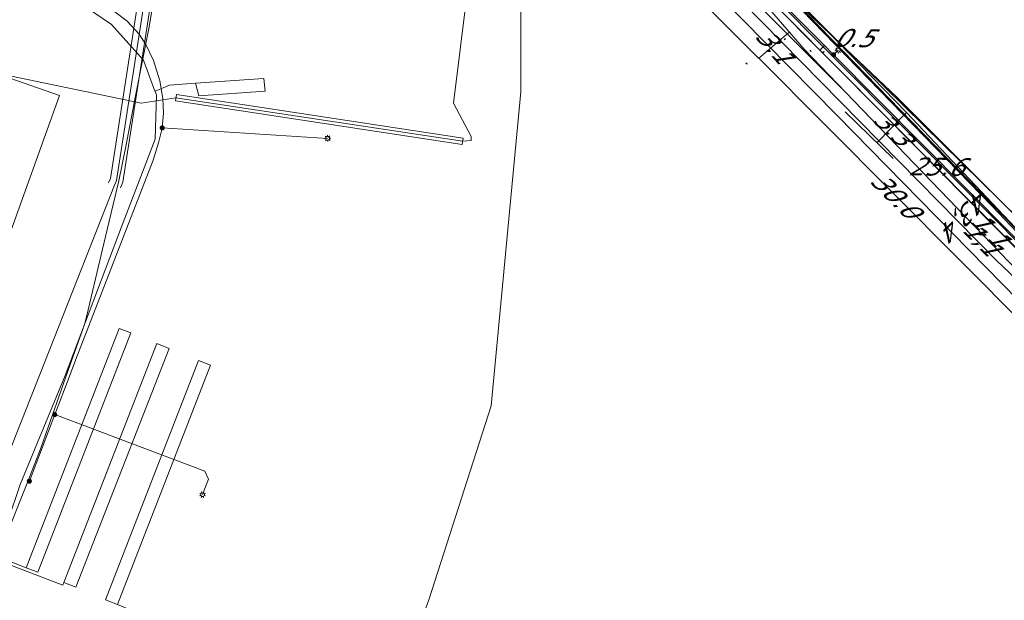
# Model space of a CAD drawing. Header units: metres. Extents: x 124576 to 133557, y 395865 to 402386.
# Tile 286 of 447: x 128449 to 128526, y 402108 to 402153. Entities that reach past the tile are written whole.
import ezdxf
from ezdxf.enums import TextEntityAlignment as Align

# ---------------------------------------------------------------- set-up
doc = ezdxf.new("R2010")
doc.units = ezdxf.units.M
doc.header["$MEASUREMENT"] = 0
for name, color, linetype, lineweight, true_color in [('LG_Datatransport_Blauw_Glas_Zuid', 3, 'Continuous', 13, 0x00ff00), ('LG_Datatransport_Eurofiber_Nederland_BV', 3, 'Continuous', 13, 0x00ff00), ('LG_Datatransport_Gebroeders_Van_der_Donk_BV_(FTTX)', 3, 'Continuous', 13, 0x00ff00), ('LG_Datatransport_KPN_BV', 3, 'Continuous', 13, 0x00ff00), ('LG_Datatransport_Tele2_Nederland_BV', 3, 'Continuous', 13, 0x00ff00), ('LG_Datatransport_Ziggo_BV', 3, 'Continuous', 13, 0x00ff00), ('LG_Laag_Spanning_Enexis_Netbeheer_BV', 7, 'Continuous', 13, 0x960000), ('LG_Laag_Spanning_Gemeente_Tilburg_Ruimtelijke_Uitvoering', 7, 'Continuous', 13, 0x960000), ('LG_Midden_Spanning_Enexis_Netbeheer_BV', 7, 'Continuous', 13, 0xd20000), ('LG_Riool_Onder_Druk_New_Water_Business_Tilburg_BV', 5, 'Continuous', 13, 0x0000ff), ('MV_Datatransport_lijn', 3, 'Continuous', 0, 0x00ff00)]:
    doc.layers.add(name, color=color, linetype=linetype, lineweight=lineweight, true_color=true_color)
for name, color, linetype, lineweight in [('LG_Laag_Spanning_P_Enexis_Netbeheer_BV', 7, 'Continuous', 0), ('LG_n00003_Spitters_Electrotechniek_BV', 7, 'Continuous', 13), ('MV_Datatransport', 7, 'Continuous', 0), ('MV_Laag_Spanning', 7, 'Continuous', 0), ('MV_Laag_Spanning_pijl', 7, 'Continuous', 0), ('MV_Midden_Spanning', 7, 'Continuous', 0), ('MV_Midden_Spanning_pijl', 7, 'Continuous', 0)]:
    doc.layers.add(name, color=color, linetype=linetype, lineweight=lineweight)
doc.styles.add('Klic_Annotatie', font='verdanai.ttf', dxfattribs={"oblique": 20, "height": 1.4})

# ---------------------------------------------------------------- blocks, each defined once
blk = doc.blocks.new('Mof')
at = {"layer": 'LG_Laag_Spanning_P_Enexis_Netbeheer_BV'}
h = blk.add_hatch(color=256, dxfattribs=at)
edge = h.paths.add_edge_path()
edge.add_arc((0, 0), 2, 0, 360)
blk = doc.blocks.new('Streetlight')
at = {"layer": 'LG_Laag_Spanning_P_Enexis_Netbeheer_BV'}
for p, q in [((-1.77, 1.77), (-1.06, 1.06)), ((0, 2.5), (0, 1.5)), ((1.77, 1.77), (1.06, 1.06)), ((-1.06, -1.06), (-1.77, -1.77)), ((0, -1.5), (0, -2.5)), ((1.06, -1.06), (1.77, -1.77))]:
    blk.add_line(p, q, dxfattribs=at)
at = {"layer": 'LG_Laag_Spanning_P_Enexis_Netbeheer_BV', "flags": 128}
for points in [[(-2.5, 0), (-1.5, 0)], [(1.5, 0), (2.5, 0)]]:
    blk.add_lwpolyline(points, dxfattribs=at)
at = {"layer": 'LG_Laag_Spanning_P_Enexis_Netbeheer_BV'}
blk.add_circle((0, 0), 1.5, dxfattribs=at)
blk = doc.blocks.new('m_pijl')
at = {"layer": 'MV_Laag_Spanning_pijl'}
blk.add_hatch(color=7, dxfattribs=at).paths.add_polyline_path([(-1, -0.33), (-1, 0), (-1, 0.33), (0, 0)])
at = {"layer": 'MV_Laag_Spanning_pijl', "flags": 128}
blk.add_lwpolyline([(-1, 0), (-1, 0.33), (0, 0), (-1, -0.33), (-1, 0)], close=True, dxfattribs=at)
blk = doc.blocks.new('m_pijl_1')
at = {"layer": 'MV_Midden_Spanning_pijl'}
blk.add_hatch(color=7, dxfattribs=at).paths.add_polyline_path([(-1, -0.33), (-1, 0), (-1, 0.33), (0, 0)])
at = {"layer": 'MV_Midden_Spanning_pijl', "flags": 128}
blk.add_lwpolyline([(-1, 0), (-1, 0.33), (0, 0), (-1, -0.33), (-1, 0)], close=True, dxfattribs=at)

msp = doc.modelspace()

# ---------------------------------------------------------------- linework, layer by layer
at = {"layer": 'LG_Datatransport_Blauw_Glas_Zuid', "flags": 128}
msp.add_lwpolyline([(128556.5, 402106.3), (128552.3, 402110.7), (128548.6, 402114.8), (128536.9, 402127.4), (128533.9, 402130.7), (128531, 402134), (128529, 402136.1), (128517.7, 402147.4), (128511.7, 402153.1), (128505.7, 402158.8), (128496.6, 402168.3), (128488, 402177.5), (128486.3, 402180.6), (128483.8, 402188.1), (128482.8, 402188.1), (128475.4, 402188.2), (128468.7, 402188.3), (128467.3, 402184.7), (128453.7, 402184.4), (128440.1, 402184), (128415, 402184.4), (128390, 402184.8)], dxfattribs=at)
at = {"layer": 'LG_Datatransport_Eurofiber_Nederland_BV', "flags": 128}
for points in [[(128432.3, 402185.3), (128432.9, 402185.28), (128433.86, 402184.62), (128436.2, 402184.5), (128440.16, 402184.41), (128468.19, 402185.14), (128471.52, 402190.82), (128485.19, 402194.36), (128485.15, 402185.59), (128486.31, 402180.62), (128487.96, 402177.47), (128492.54, 402172.63), (128496.31, 402168.65), (128501.82, 402162.89), (128528.71, 402136.43), (128597.85, 402062), (128619.54, 402038.41), (128633.67, 402023.52), (128653.28, 402002.81), (128662.17, 401993.69), (128667.25, 401989.52), (128669.07, 401988.11), (128684.3, 401978.98), (128713.69, 401962.11)], [(128432.301, 402185.3), (128432.905, 402185.284), (128433.858, 402184.616), (128436.2, 402184.5), (128440.164, 402184.409), (128468.193, 402185.141), (128471.517, 402190.823), (128485.187, 402194.358), (128485.148, 402185.59), (128486.306, 402180.619), (128487.958, 402177.466), (128492.542, 402172.63), (128496.314, 402168.65), (128501.817, 402162.887), (128528.706, 402136.426), (128597.847, 402061.998), (128619.54, 402038.41), (128633.67, 402023.524), (128653.284, 402002.814), (128662.165, 401993.694), (128667.249, 401989.52), (128669.074, 401988.114), (128684.302, 401978.981), (128713.689, 401962.111)]]:
    msp.add_lwpolyline(points, dxfattribs=at)
at = {"layer": 'LG_Datatransport_Gebroeders_Van_der_Donk_BV_(FTTX)', "flags": 128}
for points in [[(128399.337, 402155.708), (128447.387, 402149.329), (128458.76, 402146.966), (128461.476, 402147.391), (128483.824, 402143.995), (128484.48, 402144.065), (128484.481, 402144.374), (128483.105, 402146.955), (128484.781, 402160.363), (128486.024, 402167.491), (128487.509, 402169.621), (128490.394, 402172.54), (128491.397, 402172.03), (128539.627, 402123.53), (128603.564, 402054.74), (128635.722, 402020.021), (128655.99, 401998.242), (128662.323, 401992.553), (128666.764, 401989.462), (128672.874, 401985.21), (128766.677, 401931.695)], [(128483.862, 402144.242), (128461.514, 402147.638), (128461.438, 402147.144), (128483.787, 402143.748), (128483.862, 402144.242)]]:
    msp.add_lwpolyline(points, dxfattribs=at)
at = {"layer": 'LG_Datatransport_KPN_BV', "flags": 128}
for points in [[(128466.04, 402210.161), (128464.822, 402192.598), (128464.221, 402184.637), (128464.097, 402182.99), (128463.967, 402181.262), (128462.975, 402174.259), (128462.033, 402168.535), (128460.541, 402159.919), (128459.381, 402152.923), (128458.324, 402147.544), (128457.577, 402143.582), (128457.025, 402140.914), (128455.993, 402136.573), (128454.642, 402130.853), (128454.384, 402129.792), (128453.036, 402126.072), (128450.958, 402120.133), (128449.92, 402117.459), (128447.928, 402112.454), (128445.435, 402106.503)], [(128444.224, 402183.603), (128444.224, 402183.596), (128442.403, 402151.036), (128452.392, 402147.563), (128448.158, 402135.756), (128443.495, 402122.725), (128435.59, 402102.849), (128434.4, 402100.963), (128432.713, 402099.607), (128430.2, 402098.681), (128426.925, 402098.483), (128413.742, 402062.111), (128413.303, 402061.087), (128425.335, 402056.147), (128425.386, 402056.126), (128422.882, 402049.256), (128422.882, 402049.254), (128422.881, 402049.254), (128420.212, 402041.928), (128418.492, 402037.397), (128424.147, 402035.347), (128417.858, 402016.71), (128417.858, 402016.709)], [(128489.091, 402174.212), (128488.165, 402167.115), (128488.37, 402160.918), (128488.369, 402159.499), (128488.366, 402147.839), (128486.038, 402123.373), (128481.178, 402108.229), (128480.314, 402105.815)], [(128489.091, 402174.212), (128495.224, 402169.652), (128496.298, 402168.633), (128525.074, 402138.966), (128556.744, 402105.636), (128559.433, 402102.806), (128593.52, 402066.068), (128627.777, 402029.33), (128630.838, 402026.047), (128647.454, 402008.225), (128647.67, 402008.04), (128653.992, 402002.607), (128654.493, 402002.004), (128657.757, 401998.341), (128661.231, 401994.877), (128664.951, 401991.585), (128668.862, 401988.521), (128675.238, 401984.566), (128691.173, 401975.43), (128694.293, 401973.52), (128715.295, 401961.569)], [(128499.996, 402164.936), (128526.917, 402137.188), (128556.744, 402105.636), (128558.632, 402103.601), (128591.7, 402067.917), (128630.838, 402026.047), (128647.67, 402008.04), (128648.312, 402007.353), (128653.702, 402002.842), (128654.493, 402002.004), (128656.382, 402000.005), (128661.231, 401994.877), (128662.015, 401994.048), (128666.084, 401989.46)]]:
    msp.add_lwpolyline(points, dxfattribs=at)
at = {"layer": 'LG_Datatransport_Tele2_Nederland_BV', "flags": 128}
msp.add_lwpolyline([(128560.7, 402101.9), (128552.3, 402110.7), (128544.9, 402118.8), (128536.9, 402127.4), (128531, 402134), (128526.9, 402138.2), (128517.7, 402147.4), (128505.7, 402158.8), (128497.9, 402167), (128495.4, 402169.7), (128488, 402177.5), (128486.3, 402180.6), (128484.6, 402185.7), (128483.8, 402188.1), (128482.8, 402188.1), (128475.4, 402188.2), (128470.5, 402188.3), (128469.7, 402191), (128469.2, 402194.1), (128468, 402194.4)], dxfattribs=at)
at = {"layer": 'LG_Datatransport_Ziggo_BV', "flags": 128}
for points in [[(128455.565, 402259.275), (128471.677, 402185.478), (128476.427, 402186.088), (128484.274, 402187.245), (128485.244, 402185.413), (128486.6, 402182.574), (128489.458, 402176.224), (128491.84, 402173.62), (128518.426, 402146.244), (128590.303, 402070.175), (128654.699, 402000.481), (128599.863, 401941.045), (128598.303, 401939.972), (128594.351, 401941.948), (128573.508, 401917.389)], [(128595.984, 401941.132), (128598.303, 401939.972), (128599.863, 401941.045), (128654.699, 402000.481), (128590.303, 402070.175), (128518.426, 402146.244), (128491.84, 402173.62)], [(128595.984, 401941.132), (128598.303, 401939.972), (128599.863, 401941.045), (128654.699, 402000.481), (128590.303, 402070.175), (128518.426, 402146.244), (128491.84, 402173.62)]]:
    msp.add_lwpolyline(points, dxfattribs=at)
at = {"layer": 'LG_Laag_Spanning_Enexis_Netbeheer_BV'}
for p, q in [((128512.741, 402150.744), (128513.094, 402151.098)), ((128460.408, 402145.037), (128473.297, 402144.218))]:
    msp.add_line(p, q, dxfattribs=at)
at = {"layer": 'LG_Laag_Spanning_Enexis_Netbeheer_BV', "flags": 128}
for points in [[(128494.379, 402169.344), (128495.747, 402167.928), (128495.904, 402167.767), (128501.274, 402162.295), (128512.036, 402151.455), (128512.741, 402150.744), (128526.538, 402136.825), (128530.758, 402132.534), (128533.531, 402129.677), (128544.096, 402118.732), (128548.246, 402114.381), (128550.968, 402111.468), (128565.096, 402096.229), (128581.802, 402078.208), (128582.294, 402077.678), (128615.98, 402041.372), (128616.342, 402040.982), (128633.739, 402022.232), (128637.876, 402017.773)], [(128494.379, 402169.344), (128495.747, 402167.928), (128495.904, 402167.767), (128501.274, 402162.295), (128512.036, 402151.455), (128512.741, 402150.744), (128526.538, 402136.825), (128530.758, 402132.534), (128533.531, 402129.677), (128544.096, 402118.732), (128548.246, 402114.381), (128550.968, 402111.468), (128565.096, 402096.229), (128581.802, 402078.208), (128582.294, 402077.678), (128615.98, 402041.372), (128616.342, 402040.982), (128633.739, 402022.232), (128637.876, 402017.773)], [(128454.549, 402155.047), (128454.838, 402154.95), (128455.495, 402154.732), (128455.581, 402154.702), (128456.188, 402154.43), (128456.714, 402154.084), (128457.663, 402153.349), (128458.605, 402152.338), (128459.135, 402151.541), (128459.732, 402150.29), (128460.231, 402148.693), (128460.463, 402147.325), (128460.501, 402146.183), (128460.408, 402145.037), (128460.356, 402144.803), (128460.123, 402143.863), (128459.702, 402142.53), (128453.649, 402126.915), (128453.146, 402125.608), (128452.028, 402122.68), (128450.049, 402117.498)], [(128454.549, 402155.047), (128454.838, 402154.95), (128455.495, 402154.732), (128455.581, 402154.702), (128456.188, 402154.43), (128456.714, 402154.084), (128457.663, 402153.349), (128458.605, 402152.338), (128459.135, 402151.541), (128459.732, 402150.29), (128460.231, 402148.693), (128460.463, 402147.325), (128460.501, 402146.183), (128460.408, 402145.037), (128460.356, 402144.803), (128460.123, 402143.863), (128459.702, 402142.53), (128453.649, 402126.915), (128453.146, 402125.608), (128452.028, 402122.68), (128450.049, 402117.498)], [(128452.028, 402122.68), (128463.722, 402118.285), (128464.012, 402117.642), (128463.555, 402116.446)]]:
    msp.add_lwpolyline(points, dxfattribs=at)
at = {"layer": 'LG_Laag_Spanning_Gemeente_Tilburg_Ruimtelijke_Uitvoering'}
msp.add_line((128459.849, 402147.901), (128460.984, 402148.359), dxfattribs=at)
at = {"layer": 'LG_Laag_Spanning_Gemeente_Tilburg_Ruimtelijke_Uitvoering', "flags": 128}
for points in [[(128453.923, 402154.818), (128456.458, 402153.099), (128458.944, 402150.329), (128459.734, 402148.198), (128459.965, 402147.604), (128459.844, 402144.152), (128457.236, 402137.313), (128452.845, 402125.726), (128449.341, 402117.224), (128447.374, 402111.524), (128445.271, 402106.387), (128443.461, 402101.703), (128442.119, 402098.624), (128441.025, 402096.531), (128439.602, 402094.766), (128435.008, 402091.95), (128431.235, 402090.773), (128429.352, 402090.782), (128424.799, 402091.804), (128416.982, 402094.683), (128401.482, 402099.88), (128393.377, 402102.654), (128393.141, 402101.951)], [(128460.984, 402148.359), (128463, 402148.511), (128463.257, 402147.533), (128468.436, 402147.897), (128468.318, 402148.891), (128463, 402148.511)], [(128448.296, 402111.327), (128449.808, 402110.742), (128457.054, 402129.407), (128457.95, 402129.06), (128450.703, 402110.394), (128449.808, 402110.742)], [(128448.201, 402111.096), (128452.662, 402109.383), (128452.747, 402109.6), (128453.68, 402109.239), (128460.938, 402127.842), (128459.974, 402128.214), (128452.747, 402109.6)], [(128458.605, 402107.168), (128456.919, 402107.883), (128464.159, 402126.528), (128463.226, 402126.89), (128455.987, 402108.245), (128456.919, 402107.883)]]:
    msp.add_lwpolyline(points, dxfattribs=at)
at = {"layer": 'LG_Midden_Spanning_Enexis_Netbeheer_BV'}
msp.add_line((128529.746, 402131.104), (128513.681, 402147.825), dxfattribs=at)
at = {"layer": 'LG_Midden_Spanning_Enexis_Netbeheer_BV', "flags": 128}
for points in [[(128529.746, 402131.104), (128513.681, 402147.825), (128510.457, 402151.181), (128505.229, 402157.232), (128500, 402163.282), (128498.673, 402164.816), (128495.38, 402168.623), (128494.738, 402169.345), (128488.746, 402175.344), (128487.552, 402176.894), (128486.308, 402182.052), (128485.884, 402183.806), (128485.623, 402184.889), (128485.545, 402185.212), (128478.835, 402213.684), (128474.638, 402232.524), (128473.334, 402238.38), (128470.712, 402250.148), (128465.854, 402273.542), (128466.385, 402276.742), (128465.431, 402280.48), (128465.429, 402280.487)], [(128458.838, 402244.675), (128469.967, 402191.877), (128470.889, 402190.2), (128473.642, 402187.515), (128473.761, 402187.399), (128473.767, 402187.393), (128473.856, 402187.307), (128475.085, 402186.13), (128483.481, 402178.196), (128484.905, 402176.792), (128486.175, 402175.484), (128486.188, 402175.471), (128487.105, 402174.526), (128488.024, 402173.58), (128489.425, 402172.153), (128497.562, 402163.953), (128498.973, 402162.536), (128513.681, 402147.825), (128529.746, 402131.104)], [(128458.838, 402244.675), (128469.967, 402191.877), (128470.889, 402190.2), (128473.642, 402187.515), (128473.761, 402187.399), (128473.767, 402187.393), (128473.856, 402187.307), (128475.085, 402186.13), (128483.481, 402178.196), (128484.905, 402176.792), (128486.175, 402175.484), (128486.188, 402175.471), (128487.105, 402174.526), (128488.024, 402173.58), (128489.425, 402172.153), (128497.562, 402163.953), (128498.973, 402162.536), (128513.681, 402147.825), (128529.746, 402131.104)], [(128529.746, 402131.104), (128513.681, 402147.825), (128498.973, 402162.536), (128497.562, 402163.953), (128489.425, 402172.153), (128488.024, 402173.58), (128487.105, 402174.526), (128486.188, 402175.471), (128486.175, 402175.484), (128484.905, 402176.792), (128483.481, 402178.196), (128475.085, 402186.13), (128473.856, 402187.307), (128473.767, 402187.393), (128473.761, 402187.399), (128473.642, 402187.515), (128470.889, 402190.2), (128469.967, 402191.877), (128458.838, 402244.675)], [(128529.746, 402131.104), (128513.681, 402147.825), (128498.973, 402162.536), (128497.562, 402163.953), (128489.425, 402172.153), (128488.024, 402173.58), (128487.105, 402174.526), (128486.188, 402175.471), (128486.175, 402175.484), (128484.905, 402176.792), (128483.481, 402178.196), (128475.085, 402186.13), (128473.856, 402187.307), (128473.767, 402187.393), (128473.761, 402187.399), (128473.642, 402187.515), (128470.889, 402190.2), (128469.967, 402191.877), (128458.838, 402244.675)], [(128540.939, 402119.403), (128540.9, 402119.444), (128534.184, 402126.479), (128532.395, 402128.345), (128531.248, 402129.541), (128529.746, 402131.104), (128513.681, 402147.825), (128498.973, 402162.536), (128497.562, 402163.953), (128489.425, 402172.153), (128488.024, 402173.58), (128487.105, 402174.526), (128486.188, 402175.471), (128486.175, 402175.484), (128484.905, 402176.792), (128483.481, 402178.196), (128475.085, 402186.13), (128473.856, 402187.307), (128473.767, 402187.393), (128473.761, 402187.399), (128473.642, 402187.515), (128470.889, 402190.2), (128469.967, 402191.877), (128458.838, 402244.675)], [(128540.939, 402119.403), (128540.9, 402119.444), (128534.184, 402126.479), (128532.395, 402128.345), (128531.248, 402129.541), (128529.746, 402131.104), (128513.681, 402147.825), (128498.973, 402162.536), (128497.562, 402163.953), (128489.425, 402172.153), (128488.024, 402173.58), (128487.105, 402174.526), (128486.188, 402175.471), (128486.175, 402175.484), (128484.905, 402176.792), (128483.481, 402178.196), (128475.085, 402186.13), (128473.856, 402187.307), (128473.767, 402187.393), (128473.761, 402187.399), (128473.642, 402187.515), (128470.889, 402190.2), (128469.967, 402191.877), (128458.838, 402244.675)], [(128458.838, 402244.675), (128469.967, 402191.877), (128470.889, 402190.2), (128473.642, 402187.515), (128473.761, 402187.399), (128473.767, 402187.393), (128473.856, 402187.307), (128475.085, 402186.13), (128483.481, 402178.196), (128484.905, 402176.792), (128486.175, 402175.484), (128486.188, 402175.471), (128487.105, 402174.526), (128488.024, 402173.58), (128489.425, 402172.153), (128497.562, 402163.953), (128498.973, 402162.536), (128513.681, 402147.825), (128529.746, 402131.104)], [(128458.838, 402244.675), (128469.967, 402191.877), (128470.889, 402190.2), (128473.642, 402187.515), (128473.761, 402187.399), (128473.767, 402187.393), (128473.856, 402187.307), (128475.085, 402186.13), (128483.481, 402178.196), (128484.905, 402176.792), (128486.175, 402175.484), (128486.188, 402175.471), (128487.105, 402174.526), (128488.024, 402173.58), (128489.425, 402172.153), (128497.562, 402163.953), (128498.973, 402162.536), (128513.681, 402147.825), (128529.746, 402131.104)], [(128529.746, 402131.104), (128513.681, 402147.825), (128498.973, 402162.536), (128497.562, 402163.953), (128489.425, 402172.153), (128488.024, 402173.58), (128487.105, 402174.526), (128486.188, 402175.471), (128486.175, 402175.484), (128484.905, 402176.792), (128483.481, 402178.196), (128475.085, 402186.13), (128473.856, 402187.307), (128473.767, 402187.393), (128473.761, 402187.399), (128473.642, 402187.515), (128470.889, 402190.2), (128469.967, 402191.877), (128458.838, 402244.675)], [(128529.746, 402131.104), (128513.681, 402147.825), (128510.457, 402151.181), (128505.229, 402157.232), (128500, 402163.282), (128498.673, 402164.816), (128495.38, 402168.623), (128494.738, 402169.345), (128488.746, 402175.344), (128487.552, 402176.894), (128486.308, 402182.052), (128485.884, 402183.806), (128485.623, 402184.889), (128485.545, 402185.212), (128484.27, 402186.081), (128474.365, 402184.925), (128471.021, 402184.535), (128468.349, 402186.462), (128462.929, 402210.524), (128462.472, 402212.551)], [(128529.746, 402131.104), (128513.681, 402147.825), (128510.457, 402151.181), (128505.229, 402157.232), (128500, 402163.282), (128498.673, 402164.816), (128495.38, 402168.623), (128494.738, 402169.345), (128488.746, 402175.344), (128487.552, 402176.894), (128486.308, 402182.052), (128485.884, 402183.806), (128485.623, 402184.889), (128485.545, 402185.212), (128484.27, 402186.081), (128474.365, 402184.925), (128471.021, 402184.535), (128468.349, 402186.462), (128462.929, 402210.524)], [(128529.746, 402131.104), (128513.681, 402147.825), (128510.457, 402151.181), (128505.229, 402157.232), (128500, 402163.282), (128498.673, 402164.816), (128495.38, 402168.623), (128494.738, 402169.345), (128488.746, 402175.344), (128487.552, 402176.894), (128486.308, 402182.052), (128485.884, 402183.806), (128485.623, 402184.889), (128485.545, 402185.212), (128484.27, 402186.081), (128474.365, 402184.925), (128471.021, 402184.535), (128468.349, 402186.462), (128462.929, 402210.524)], [(128558.748, 402100.511), (128540.939, 402119.403), (128540.9, 402119.444), (128534.184, 402126.479), (128532.395, 402128.345), (128531.248, 402129.541), (128529.746, 402131.104), (128513.681, 402147.825), (128510.457, 402151.181), (128505.229, 402157.232), (128500, 402163.282), (128498.673, 402164.816), (128495.38, 402168.623), (128494.738, 402169.345), (128488.746, 402175.344), (128487.552, 402176.894), (128486.308, 402182.052), (128485.884, 402183.806), (128485.623, 402184.889)], [(128513.681, 402147.825), (128510.457, 402151.181), (128505.229, 402157.232), (128500, 402163.282), (128498.673, 402164.816), (128495.38, 402168.623), (128494.738, 402169.345), (128488.746, 402175.344), (128487.552, 402176.894)], [(128558.748, 402100.511), (128540.939, 402119.403), (128540.9, 402119.444), (128534.184, 402126.479), (128532.395, 402128.345), (128526.918, 402133.292), (128525.475, 402134.675), (128488.852, 402171.935), (128488.406, 402172.451), (128488.114, 402173.056), (128487.333, 402176.13)], [(128558.748, 402100.511), (128540.939, 402119.403), (128540.9, 402119.444), (128534.184, 402126.479), (128532.395, 402128.345), (128526.918, 402133.292), (128525.475, 402134.675), (128488.852, 402171.935), (128488.406, 402172.451), (128488.114, 402173.056), (128487.333, 402176.13)], [(128558.748, 402100.511), (128540.939, 402119.403), (128540.9, 402119.444), (128534.184, 402126.479), (128532.395, 402128.345), (128526.918, 402133.292), (128525.475, 402134.675), (128488.852, 402171.935), (128488.406, 402172.451), (128488.114, 402173.056), (128487.333, 402176.13)], [(128532.395, 402128.345), (128526.918, 402133.292), (128525.475, 402134.675), (128488.852, 402171.935), (128488.406, 402172.451), (128488.114, 402173.056), (128487.333, 402176.13)], [(128486.188, 402175.471), (128487.105, 402174.526), (128488.024, 402173.58), (128489.425, 402172.153), (128497.562, 402163.953), (128498.973, 402162.536), (128513.681, 402147.825)]]:
    msp.add_lwpolyline(points, dxfattribs=at)
at = {"layer": 'LG_n00003_Spitters_Electrotechniek_BV'}
for p, q in [((128456.363, 402141.085), (128461.096, 402171.527)), ((128461.59, 402171.45), (128456.848, 402140.948)), ((128457.332, 402140.81), (128462.084, 402171.373)), ((128456.688, 402140.569), (128448.342, 402119.414)), ((128456.227, 402140.763), (128456.363, 402141.085)), ((128456.848, 402140.948), (128456.688, 402140.569)), ((128457.149, 402140.375), (128457.332, 402140.81))]:
    msp.add_line(p, q, dxfattribs=at)
at = {"layer": 'LG_Riool_Onder_Druk_New_Water_Business_Tilburg_BV', "flags": 128}
msp.add_lwpolyline([(128493.389, 402165.379), (128496.398, 402162.886), (128513.027, 402146.006), (128542.584, 402115.817), (128607.543, 402045.906), (128624.093, 402027.958), (128633.486, 402017.901), (128653.212, 401995.791), (128655.019, 401992.979), (128656.44, 401991.286), (128657.644, 401989.778)], dxfattribs=at)
at = {"layer": 'MV_Datatransport_lijn'}
for p, q in [((128513.647, 402146.288), (128517.391, 402142.648)), ((128516.126, 402143.878), (128518.426, 402146.244))]:
    msp.add_line(p, q, dxfattribs=at)
at = {"layer": 'MV_Laag_Spanning_pijl'}
msp.add_line((128511.681, 402151.103), (128512.036, 402151.455), dxfattribs=at)
at = {"layer": 'MV_Laag_Spanning_pijl', "flags": 128}
for points in [[(128493.789, 402169.132), (128516.773, 402145.973), (128537.959, 402124.513), (128552.757, 402108.821), (128567.031, 402093.395), (128577.976, 402081.599), (128585.039, 402073.986), (128595.961, 402062.214), (128601.084, 402056.692), (128609.275, 402047.864), (128625.635, 402030.23), (128635.087, 402020.044), (128637.509, 402017.432)], [(128493.789, 402169.132), (128497.446, 402165.442), (128511.681, 402151.103)], [(128511.681, 402151.103), (128517.526, 402145.214), (128529.703, 402132.922)]]:
    msp.add_lwpolyline(points, dxfattribs=at)
at = {"layer": 'MV_Midden_Spanning_pijl'}
for p, q in [((128489.758, 402167.683), (128506.901, 402150.461)), ((128506.9, 402150.46), (128509.246, 402152.487)), ((128506.914, 402150.472), (128528.067, 402129.199))]:
    msp.add_line(p, q, dxfattribs=at)

# ---------------------------------------------------------------- block references
at = {"layer": 'LG_Laag_Spanning_P_Enexis_Netbeheer_BV'}
for name, p, xscale, yscale, zscale, rotation in [('Streetlight', (128513.094, 402151.098), 0.1, 0.1, 0.1, 315), ('Streetlight', (128473.297, 402144.218), 0.09999999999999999, 0.09999999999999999, 0.09999999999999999, 4.000000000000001), ('Mof', (128450.049, 402117.498), 0.1, 0.1, 0.1, 359), ('Streetlight', (128463.555, 402116.446), 0.1, 0.1, 0.1, 111)]:
    msp.add_blockref(name, p, dxfattribs=dict(at, xscale=xscale, yscale=yscale, zscale=zscale, rotation=rotation))
at = {"layer": 'LG_Laag_Spanning_P_Enexis_Netbeheer_BV', "xscale": 0.1, "yscale": 0.1, "zscale": 0.1}
for p in [(128512.741, 402150.744), (128460.408, 402145.037), (128452.028, 402122.68)]:
    msp.add_blockref('Mof', p, dxfattribs=at)
at = {"layer": 'MV_Laag_Spanning_pijl', "xscale": 0.1, "yscale": 0.1, "zscale": 0.1}
for p, rotation in [((128511, 402151), 315), ((128512, 402151), 43.99999999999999)]:
    msp.add_blockref('m_pijl', p, dxfattribs=dict(at, rotation=rotation))
at = {"layer": 'MV_Midden_Spanning_pijl', "xscale": 0.1, "yscale": 0.1, "zscale": 0.1}
for p, rotation in [((128509, 402152), 39.99999999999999), ((128506, 402150), 315)]:
    msp.add_blockref('m_pijl_1', p, dxfattribs=dict(at, rotation=rotation))

# ---------------------------------------------------------------- texts
at = {"layer": 'MV_Datatransport', "style": 'Klic_Annotatie', "oblique": 20}
for s, rotation, p in [('3.3', 316, (128517.276, 402145.061)), ('43,4', 224.7, (128523.147, 402138.387)), ('1,1', 314.7, (128524.849, 402137.186)), ('1,1', 314.7, (128524.237, 402136.455))]:
    msp.add_text(s, height=1.4, rotation=rotation, dxfattribs=at).set_placement(p, align=Align.MIDDLE_CENTER)
at = {"layer": 'MV_Laag_Spanning', "style": 'Klic_Annotatie', "oblique": 20}
for s, p in [('0.5', (128514.228, 402152.045)), ('25.6', (128520.695, 402142.015))]:
    msp.add_text(s, height=1.4, rotation=359, dxfattribs=at).set_placement(p, align=Align.MIDDLE_CENTER)
at = {"layer": 'MV_Midden_Spanning', "style": 'Klic_Annotatie', "oblique": 20}
for s, rotation, p in [('3.1', 311, (128508.073, 402151.474)), ('30.0', 315, (128517.491, 402139.836))]:
    msp.add_text(s, height=1.4, rotation=rotation, dxfattribs=at).set_placement(p, align=Align.MIDDLE_CENTER)

doc.saveas('drawing.dxf')
